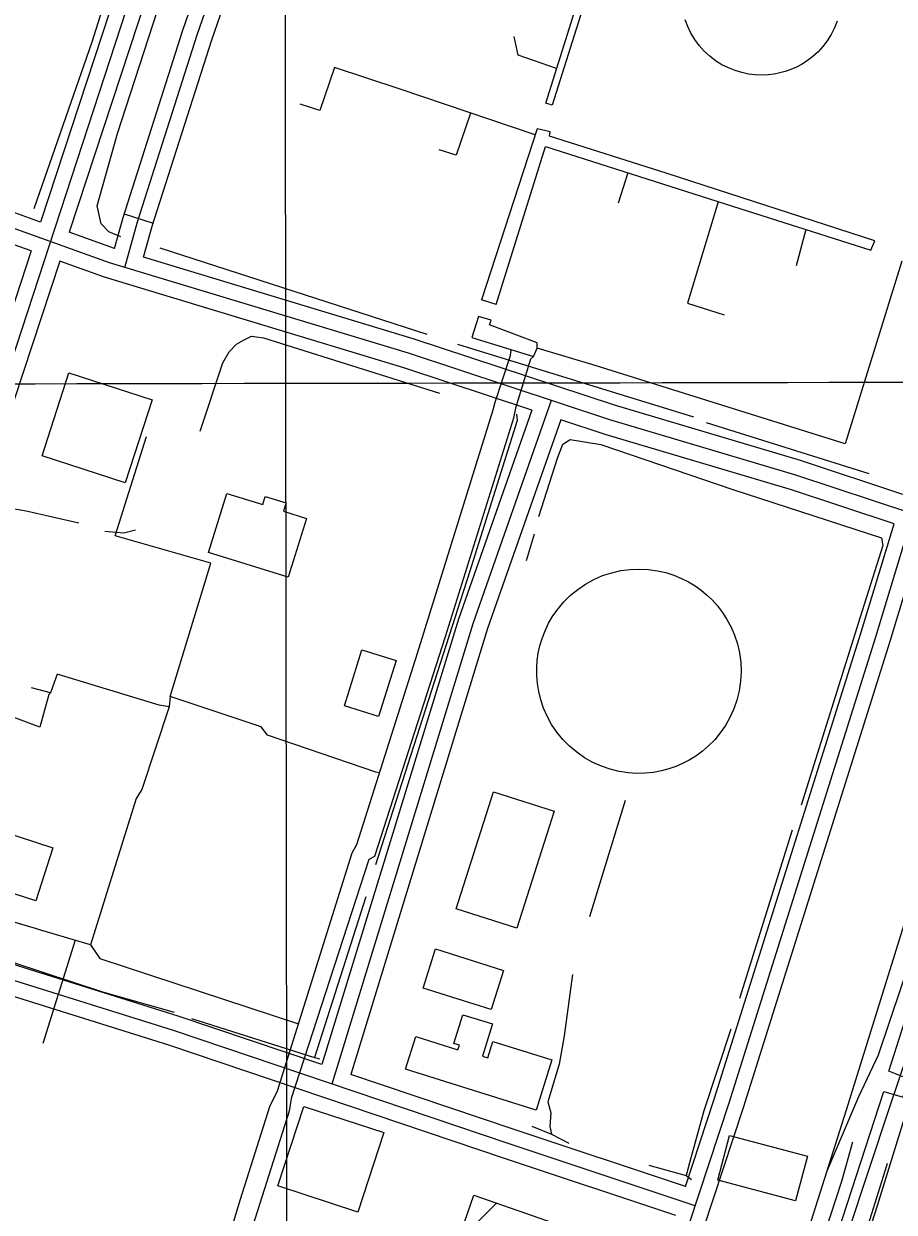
# Model space of a CAD drawing. Extents: x 3297772 to 3335630, y 634068 to 659439.
# Drawn here: x 3327928 to 3328785, y 641687 to 642856 of the extents above; entities that cross this region are included whole.
import ezdxf

# ---------------------------------------------------------------- set-up
doc = ezdxf.new("R2010")
doc.units = 0
for name, color, linetype in [('V-BLDG-OTLN', 7, 'Continuous'), ('V-DOMW-TANK', 7, 'Continuous'), ('V-GRID-MAJR', 7, 'Continuous'), ('V-RAIL-TRAK', 7, 'Continuous'), ('V-ROAD-CNTR', 7, 'Continuous'), ('V-TOPO-SHOR', 7, 'Continuous'), ('V-UTIL-LINE', 7, 'Continuous')]:
    doc.layers.add(name, color=color, linetype=linetype)

msp = doc.modelspace()

# ---------------------------------------------------------------- linework, layer by layer
at = {"layer": 'V-BLDG-OTLN'}
msp.add_line((3328355.149252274, 641657.546658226), (3328393.327175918, 641695.7245818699), dxfattribs=at)
for points in [[(3327946.417, 642430.625), (3327972.832, 642512.26), (3328054.65, 642485.7880000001), (3328028.237, 642404.152)], [(3328188.47, 642311.351), (3328110.044, 642335.678), (3328128.028, 642393.65), (3328163.3740000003, 642382.687), (3328165.875, 642390.748), (3328186.41, 642384.379), (3328183.86, 642376.156), (3328206.403, 642369.164)], [(3328243.749475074, 642184.7496038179), (3328260.9034407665, 642239.7724937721), (3328294.5203735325, 642229.291514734), (3328277.365407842, 642174.26862478)], [(3328353.596, 641985.22), (3328390.426, 642100.2930000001), (3328450.1950000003, 642081.162), (3328413.363, 641966.091)], [(3327940.132, 641993.121), (3327852.58, 642021.338), (3327869.398, 642073.523), (3327956.95, 642045.304)], [(3328333.293295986, 641945.7360818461), (3328400.2971619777, 641924.6481240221), (3328388.160186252, 641886.0782011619), (3328321.153320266, 641907.1661589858)], [(3328432.2290000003, 641787.319), (3328303.932, 641827.378), (3328313.96, 641859.4890000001), (3328355.35, 641846.566), (3328356.8000000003, 641851.207), (3328351.448, 641852.878), (3328360.24, 641881.04), (3328389.4020000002, 641871.935), (3328379.4960000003, 641840.211), (3328384.8370000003, 641838.546), (3328389.867, 641854.656), (3328447.622, 641836.6190000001)], [(3328203.836, 641790.799), (3328282.361, 641765.193), (3328256.859, 641686.996), (3328178.3370000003, 641712.602)], [(3328622.64071729, 641762.1644489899), (3328699.1535642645, 641741.9254894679), (3328687.5435874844, 641698.03457725), (3328611.03074051, 641718.273536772)], [(3328503.5249555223, 641487.7249978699), (3328198.854564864, 641594.0727851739), (3328220.50652156, 641656.1036611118), (3328340.0772824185, 641614.3677445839), (3328371.1742202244, 641703.4575664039), (3328556.2748500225, 641638.848695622)]]:
    msp.add_lwpolyline(points, close=True, dxfattribs=at)
at = {"layer": 'V-DOMW-TANK'}
msp.add_lwpolyline([(3328728.534, 642858.3150000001), (3328725.808, 642851.4720000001), (3328722.482, 642844.96), (3328718.616, 642838.853), (3328714.278, 642833.208), (3328709.545, 642828.076), (3328704.505, 642823.482), (3328699.233, 642819.446), (3328693.806, 642815.962), (3328688.301, 642813.027), (3328682.782, 642810.613), (3328677.305, 642808.688), (3328671.897, 642807.2170000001), (3328666.275, 642806.115), (3328660.364, 642805.407), (3328654.202, 642805.143), (3328647.827, 642805.376), (3328641.295, 642806.156), (3328634.6720000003, 642807.522), (3328628.0330000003, 642809.505), (3328621.4590000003, 642812.12), (3328615.042, 642815.372), (3328608.8740000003, 642819.2490000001), (3328603.035, 642823.72), (3328597.6180000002, 642828.738), (3328592.6920000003, 642834.2390000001), (3328588.322, 642840.149), (3328584.5470000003, 642846.383), (3328581.404, 642852.855), (3328578.899, 642859.4720000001)], dxfattribs=at)
msp.add_lwpolyline([(3328594.472, 642298.654), (3328600.026, 642294.074), (3328605.437, 642288.907), (3328610.627, 642283.136), (3328615.5130000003, 642276.761), (3328620.004, 642269.791), (3328624.012, 642262.261), (3328627.4450000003, 642254.208), (3328630.214, 642245.703), (3328632.245, 642236.821), (3328633.4760000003, 642227.662), (3328633.863, 642218.335), (3328633.372, 642208.958), (3328632.008, 642199.653), (3328629.788, 642190.546), (3328626.755, 642181.746), (3328622.968, 642173.359), (3328618.505, 642165.474), (3328613.457, 642158.1630000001), (3328607.919, 642151.478), (3328601.99, 642145.451), (3328595.77, 642140.098), (3328589.3540000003, 642135.416), (3328582.827, 642131.39), (3328576.267, 642127.992), (3328569.7120000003, 642125.176), (3328562.8200000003, 642122.7880000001), (3328555.4990000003, 642120.8420000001), (3328547.778, 642119.4130000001), (3328539.7, 642118.573), (3328531.33, 642118.395), (3328522.739, 642118.938), (3328514.018, 642120.255), (3328505.267, 642122.38), (3328496.6, 642125.3420000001), (3328488.134, 642129.131), (3328479.983, 642133.726), (3328472.262, 642139.086), (3328465.075, 642145.144), (3328458.5130000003, 642151.816), (3328452.65, 642159.003), (3328447.534, 642166.601), (3328443.201, 642174.492), (3328439.6580000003, 642182.569), (3328436.895, 642190.7220000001), (3328434.886, 642198.851), (3328433.591, 642206.867), (3328432.9590000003, 642214.694), (3328432.932, 642222.27), (3328433.44, 642229.544), (3328434.449, 642236.608), (3328436.02, 642243.827), (3328438.208, 642251.175), (3328441.054, 642258.593), (3328444.603, 642265.99), (3328448.88, 642273.285), (3328453.889, 642280.373), (3328459.634, 642287.152), (3328466.083, 642293.515), (3328473.1920000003, 642299.356), (3328480.896, 642304.579), (3328489.111, 642309.0970000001), (3328497.739, 642312.836), (3328506.664, 642315.753), (3328515.769, 642317.813), (3328524.932, 642319.011), (3328534.038, 642319.363), (3328542.973, 642318.904), (3328551.6380000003, 642317.6900000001), (3328559.955, 642315.783), (3328567.852, 642313.262), (3328575.282, 642310.207), (3328582.207, 642306.698), (3328588.6040000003, 642302.821)], close=True, dxfattribs=at)
at = {"layer": 'V-GRID-MAJR'}
for points in [[(3328190.1210000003, 639473.317), (3328186.156, 642502.066), (3328178.222, 648563.407), (3328170.287, 654624.772), (3328166.3170000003, 657657.375)], [(3301879.038, 642477.1950000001), (3307140.4620000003, 642480.638), (3312401.887, 642484.8470000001), (3317663.311, 642489.822), (3322924.734, 642495.561), (3328186.156, 642502.066), (3333447.577, 642509.336), (3333447.578, 642509.336)]]:
    msp.add_spline(points, degree=3, dxfattribs=at)
at = {"layer": 'V-RAIL-TRAK'}
for points in [[(3328013.35644566, 639473.1368663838), (3328017.034, 639484.644), (3328098.373, 639730.3250000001), (3328174.2060000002, 639968.282), (3328250.791, 640203.122), (3328329.1, 640458.153), (3328338.7260000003, 640493.823), (3328367.044, 640626.482), (3328397.411, 640725.706), (3328441.3370000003, 640866.006), (3328476.431, 640972.961), (3328508.386, 641076.057), (3328541.863, 641175.254), (3328610.491, 641388.4), (3328668.757, 641570.547), (3328737.42, 641787.579), (3328794.134, 641969.7390000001), (3328820.137, 642104.7490000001), (3328859.0670000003, 642297.939), (3328881.8540000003, 642419.764), (3328892.3680000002, 642468.638), (3328931.546, 642598.8740000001), (3328982.6750000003, 642763.984), (3329028.9760000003, 642909.703)], [(3328718.392, 641727.434), (3328749.542, 641800.455), (3328768.972, 641841.5160000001), (3328813.6, 641973.97)], [(3328476.431, 640972.961), (3328501.27, 641021.609), (3328532.444, 641097.684), (3328595.174, 641294.876), (3328668.053, 641518.698), (3328733.085, 641717.395), (3328743.6380000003, 641755.934)]]:
    msp.add_lwpolyline(points, dxfattribs=at)
at = {"layer": 'V-ROAD-CNTR'}
msp.add_line((3328027.1259083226, 642668.64263603), (3328055.705851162, 642659.5196542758), dxfattribs=at)
for points in [[(3328694.3575738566, 644857.127259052), (3328690.85058087, 644798.399376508), (3328687.7935869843, 644757.5674581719), (3328662.98063661, 644694.9975833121), (3328605.6857511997, 644578.8578155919), (3328558.751845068, 644483.14400702), (3328516.7649290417, 644383.776205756), (3328495.783971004, 644316.9853393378), (3328466.843028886, 644237.7254978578), (3328402.397157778, 644044.162884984), (3328341.4072797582, 643836.6493000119), (3328242.96147665, 643536.844899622), (3328145.420671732, 643235.81650168), (3328034.81189295, 642886.6162000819), (3327904.430153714, 642489.1939949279), (3327791.02738052, 642124.542724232), (3327685.7855910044, 641806.1283610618), (3327495.890970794, 641213.1665469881), (3327347.611267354, 640740.143493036)], [(3328679.3846038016, 644858.021257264), (3328675.883610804, 644799.4063744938), (3328673.006616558, 644760.9694513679), (3328649.26066405, 644701.090571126), (3328592.22577812, 644585.4778023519), (3328545.0988723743, 644489.3699945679), (3328502.6689572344, 644388.9551953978), (3328481.57599942, 644321.8083296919), (3328452.679057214, 644242.668487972), (3328388.08118641, 644048.6488760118), (3328327.082308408, 643841.1052911), (3328228.700505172, 643541.4968903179), (3328131.135700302, 643240.3934925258), (3328020.534921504, 642891.219190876), (3327944.8920727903, 642660.6486520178)], [(3328709.33054391, 644856.23326084), (3328705.817550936, 644797.392378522), (3328702.58055741, 644754.1654649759), (3328676.70060917, 644688.9045954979), (3328619.1457242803, 644572.2378288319), (3328572.4048177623, 644476.9180194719), (3328530.8609008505, 644378.5972161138), (3328509.991942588, 644312.162348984), (3328481.007000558, 644232.7825077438), (3328416.713129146, 644039.6768939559), (3328355.732251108, 643832.193308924), (3328257.222448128, 643532.192908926), (3328159.7056431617, 643231.239510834), (3328049.0888643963, 642882.0132092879), (3327973.1580162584, 642650.5666721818)], [(3328017.54692748, 642634.7337038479), (3328025.994910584, 642665.0956431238), (3328084.8387928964, 642849.446274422), (3328181.279600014, 643127.6657179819), (3328247.4104677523, 643345.833281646), (3328302.698357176, 643514.0979451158), (3328317.8533268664, 643569.272834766), (3328333.732295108, 643616.386740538), (3328348.123266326, 643678.8886155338), (3328392.342177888, 643816.558340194), (3328436.162090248, 643960.453052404), (3328477.8080069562, 644066.1798409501), (3328512.9909365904, 644176.0576211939), (3328536.643889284, 644247.598478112), (3328558.81084495, 644280.2524128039), (3328596.599769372, 644300.47437236), (3328667.744627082, 644312.923347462), (3328729.2485040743, 644317.1833389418), (3328746.7394690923, 644324.3583245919), (3328754.5324535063, 644343.301286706), (3328772.124418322, 644421.1571309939), (3328816.787328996, 644572.842827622), (3328852.19025819, 644672.0276292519)], [(3328027.8899067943, 642615.94774142), (3328040.369881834, 642660.803651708), (3328099.07176443, 642844.7082838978), (3328195.5485714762, 643123.0317272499), (3328261.715439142, 643341.31629068), (3328317.064328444, 643509.7679537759), (3328332.204298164, 643564.8878435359), (3328348.1832662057, 643612.298748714), (3328362.598237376, 643674.904623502), (3328406.658149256, 643812.0793491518), (3328450.3370618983, 643955.5120622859), (3328491.943978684, 644061.138851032), (3328527.254908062, 644171.415630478), (3328550.2288621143, 644240.9044914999), (3328569.1458242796, 644268.770435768), (3328601.55575946, 644286.1134010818), (3328669.56062345, 644298.013377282), (3328732.70049717, 644302.386368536), (3328758.2284461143, 644312.858347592), (3328768.8854248, 644338.7632957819), (3328786.6493892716, 644417.3821385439), (3328831.0573004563, 644568.1998369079), (3328866.668229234, 644667.9686373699)], [(3328046.272870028, 642626.0587211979), (3328054.744853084, 642656.5116602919), (3328113.3047359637, 642839.9702933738), (3328209.8175429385, 643118.397736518), (3328276.020410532, 643336.7992997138), (3328331.4302997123, 643505.437962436), (3328346.555269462, 643560.5028523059), (3328352.9322567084, 643579.4258144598)], [(3328802.8983567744, 642373.5222262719), (3328687.877586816, 642411.7121498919), (3328504.786952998, 642466.0600411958), (3328306.744349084, 642531.5909101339), (3328012.598937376, 642620.573732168), (3327900.16216225, 642660.6766519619), (3327636.76268905, 642749.883473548), (3327316.485329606, 642849.9682733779), (3327060.41384175, 642930.84211163), (3326904.18415421, 642981.47201037), (3326645.77967102, 643060.3158526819), (3326390.9391807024, 643140.9756913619), (3326228.284506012, 643195.5755821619)], [(3328202.925556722, 641363.021247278), (3328282.958396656, 641337.906297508), (3328427.195108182, 641291.743389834), (3328454.58105341, 641288.983395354), (3328477.9480066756, 641303.642366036), (3328498.6239653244, 641372.1552290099), (3328636.3226899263, 641789.78439375), (3328780.6264013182, 642248.305476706), (3328864.242234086, 642524.2309248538), (3329042.6068773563, 643072.598828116), (3329080.1018023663, 643163.8686455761)], [(3327611.1477402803, 641573.0638271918), (3327897.841166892, 641474.483024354), (3328287.4903875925, 641352.2052689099), (3328430.2671020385, 641306.509360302), (3328450.967060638, 641304.4233644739), (3328465.213032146, 641313.3603465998), (3328484.3189939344, 641376.6712199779), (3328622.044718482, 641794.3843845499), (3328766.294429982, 642252.7324678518), (3328849.931262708, 642528.725915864), (3329028.5169055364, 643077.7758177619)], [(3327944.8940727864, 642660.64765202), (3327905.0881523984, 642674.8456236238), (3327641.406679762, 642764.1474450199), (3327320.981320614, 642864.2782447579), (3327064.984832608, 642945.129083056), (3327000.817960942, 642965.9230414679)], [(3327935.5390914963, 642632.133709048), (3327895.236172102, 642646.5076803), (3327632.118698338, 642735.619502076), (3327311.989338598, 642835.6583019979), (3327055.8428508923, 642916.5551402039), (3326976.4770096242, 642942.2760887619)], [(3328017.54692748, 642634.7337038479), (3327973.159016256, 642650.5666721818)], [(3327935.5380914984, 642632.1347090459), (3327890.1411822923, 642493.7589857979), (3327801.846358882, 642209.842553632)], [(3327963.804034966, 642622.053729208), (3327918.7191251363, 642484.6290040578), (3327805.311351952, 642119.961733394), (3327759.130444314, 641980.2390128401)], [(3328428.0011065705, 642475.6680219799), (3328302.21635814, 642517.289938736), (3328007.904946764, 642606.32276067), (3327963.804034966, 642622.0517292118)], [(3328793.009376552, 642392.6111880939), (3328692.376577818, 642426.0241212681), (3328509.2779440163, 642480.374012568), (3328311.272340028, 642545.8918815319), (3328046.272870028, 642626.0587211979)], [(3328447.20606816, 642485.1130030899), (3328370.177222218, 642265.389442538), (3328231.3824998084, 641812.8193476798)], [(3328428.000106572, 642475.6690219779), (3328355.923250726, 642270.071433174), (3328221.564519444, 641831.9663093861)], [(3328456.4860496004, 642466.2430408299), (3328384.4311937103, 642260.707451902), (3328249.9994625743, 641822.365328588)], [(3328784.306393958, 642363.8902455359), (3328683.3785958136, 642397.4001785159), (3328500.29596198, 642451.746069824), (3328456.4860496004, 642466.2430408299)], [(3328579.0728044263, 641711.9565494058), (3328607.766747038, 641798.9843753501), (3328751.962458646, 642257.159458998), (3328784.306393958, 642363.8902455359)], [(3328221.5655194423, 641831.9653093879), (3328080.2068021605, 641879.6942139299), (3327759.131444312, 641980.2390128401)], [(3328588.6057853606, 641692.9665873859), (3328405.878150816, 641753.9014655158), (3328075.5658114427, 641865.42924246), (3327740.106482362, 641970.478032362)], [(3328569.6798232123, 641683.4656063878), (3328401.1061603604, 641739.6804939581), (3328070.924820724, 641851.16427099), (3327749.7154631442, 641951.7510698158)], [(3328579.073804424, 641711.9575494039), (3328410.650141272, 641768.122437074), (3328249.9994625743, 641822.3643285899)], [(3328747.8301591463, 641639.7477069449), (3328750.862676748, 641648.967596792), (3328777.2210971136, 641732.7380139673), (3328777.9717046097, 641735.0960404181)]]:
    msp.add_lwpolyline(points, dxfattribs=at)
at = {"layer": 'V-TOPO-SHOR'}
for p, q in [((3328325.279, 642549.859), (3328062.4020000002, 642635.025)), ((3328587.415, 642468.576), (3328355.436, 642540.303)), ((3328759.8340000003, 642412.856), (3328599.772, 642463.047)), ((3328422.86, 642327.809), (3328430.833, 642354.103)), ((3328519.9080000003, 642091.589), (3328484.832, 641977.14)), ((3328684.224, 642062.48), (3328632.438, 641897.004)), ((3328264.818, 641996.824), (3328214.179, 641839.113)), ((3328428.058, 641771.394), (3328447.372, 641763.479)), ((3328543.254, 641733.211), (3328579.806, 641723.008))]:
    msp.add_line(p, q, dxfattribs=at)
for points in [[(3328023.731, 642646.206), (3328012.144, 642650.955), (3328004.4560000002, 642658.772), (3328000.728, 642676.635), (3328020.71, 642747.792), (3328116.221, 643042.3690000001), (3328227.64, 643384.88), (3328281.792, 643554.985), (3328284.958, 643562.712), (3328291.198, 643567.312)], [(3329092.2060000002, 643400.554), (3329088.245, 643390.508), (3329101.377, 643384.97), (3329101.338, 643380.319), (3329263.717, 643329.334), (3329269.892, 643326.182), (3329269.847, 643320.755), (3329264.211, 643295.995), (3329199.703, 643092.639), (3329131.2430000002, 642880.013), (3329050.023, 642625.631), (3328963.991, 642351.908), (3328887.594, 642117.6410000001), (3328806.4220000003, 641868.686), (3328779.392, 641789.06), (3328738.838, 641666.4400000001), (3328714.9560000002, 641594.232), (3328669.478, 641441.109), (3328622.4560000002, 641288.777), (3328627.048, 641281.76), (3328636.358, 641282.457)], [(3329092.2060000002, 643400.554), (3329196.58, 643366.338), (3329267.711, 643343.257), (3329272.3680000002, 643343.9940000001), (3329277.052, 643347.83), (3329278.662, 643354.7930000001), (3329281.099, 643367.953), (3329281.15, 643374.155), (3329287.4050000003, 643380.305), (3329299.822, 643381.751), (3329304.44, 643377.835), (3329302.7970000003, 643366.995), (3329296.309, 643332.939), (3329260.531, 643227.027), (3329194.4930000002, 643026.009), (3329110.806, 642754.5920000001), (3329023.2090000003, 642479.33), (3328922.181, 642173.947), (3328833.881, 641907.2170000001), (3328767.731, 641693.023), (3328684.136, 641432.458), (3328636.358, 641282.457)], [(3327938.577, 642674.015), (3327995.776, 642837.892), (3328021.268, 642919.081)], [(3328101.983, 642454.838), (3328124.257, 642522.101), (3328130.551, 642532.902), (3328137.594, 642540.594), (3328144.602, 642544.414), (3328152.389, 642548.223), (3328164.003, 642546.574), (3328337.2120000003, 642492.399)], [(3328413.015, 642471.603), (3328413.738, 642465.3960000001), (3328366.741, 642316.16), (3328274.3880000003, 642028.531)], [(3328434.853, 642371.1240000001), (3328453.164, 642428.341), (3328458.708, 642442.251), (3328465.724, 642446.845), (3328495.92, 642441.938), (3328625.794, 642397.429), (3328771.9250000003, 642350.149), (3328773.41, 642342.383), (3328751.109, 642272.02), (3328692.96, 642087.216)], [(3327982.603, 642364.36), (3327930.7600000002, 642376.425), (3327912.181, 642379.683), (3327906.723, 642375.851), (3327897.2490000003, 642355.775), (3327877.34, 642293.143)], [(3328038.3680000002, 642357.687), (3328026.713, 642354.685), (3328008.119, 642356.3910000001)], [(3327889.116, 641941.839), (3328005.862, 641903.644), (3328076.2460000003, 641883.67)], [(3328468.078, 641920.685), (3328459.816, 641860.283), (3328454.929, 641832.414), (3328443.764, 641795.294), (3328446.772, 641784.415), (3328445.8880000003, 641771.243), (3328447.372, 641763.479), (3328464.356, 641754.807)], [(3328093.2490000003, 641877.3250000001), (3328214.179, 641839.113), (3328219.287, 641837.4990000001)], [(3328623.656, 641866.843), (3328597.395, 641786.435), (3328583.011, 641735.386), (3328579.806, 641723.008), (3328585.201, 641719.086)]]:
    msp.add_lwpolyline(points, dxfattribs=at)
at = {"layer": 'V-UTIL-LINE'}
for p, q in [((3328448.022, 642775.66), (3328441.691, 642777.525)), ((3328392.8850000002, 642579.408), (3328441.511, 642735.056)), ((3328522.335, 642709.116), (3328512.8880000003, 642679.305)), ((3328697.404, 642653.331), (3328687.906, 642617.388)), ((3328392.8850000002, 642579.408), (3328378.42, 642584.061)), ((3327979.066, 641954.219), (3327947.077, 641852.595))]:
    msp.add_line(p, q, dxfattribs=at)
for points in [[(3328441.691, 642777.525), (3328536.698, 643079.505), (3328543.018, 643076.732), (3328448.022, 642775.66)], [(3328199.7120000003, 640845.047), (3328218.717, 640841.26), (3328225.056, 640840.3), (3328442.048, 640772.3), (3328443.876, 640774.098), (3328573.273, 641177.316), (3328591.357, 641171.725), (3328596.043, 641189.8150000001), (3328579.7800000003, 641196.297), (3328688.756, 641542.579), (3328774.3680000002, 641805.655), (3328793.357, 641800.058), (3328797.136, 641818.156), (3328779.068, 641825.56), (3328876.824, 642131.142), (3328972.744, 642434.018), (3328993.537, 642427.498), (3329000.052, 642447.388), (3328980.162, 642453.9), (3329108.661, 642858.034)], [(3328452.431, 642811.657), (3328414.6, 642824.621), (3328410.541, 642843.049)], [(3328431.398, 642746.326), (3328298.417, 642791.13), (3328233.838, 642812.751), (3328219.686, 642770.335), (3328200.1950000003, 642776.628)], [(3328367.889, 642767.726), (3328353.7460000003, 642726.456), (3328336.928, 642731.58)], [(3328445.988, 642749.388), (3328433.319, 642752.212), (3328378.42, 642584.061)], [(3328441.511, 642735.056), (3328618.075, 642678.39), (3328761.398, 642633.115), (3328765.308, 642642.277), (3328561.231, 642708.375), (3328445.427, 642744.987), (3328445.988, 642749.388)], [(3328611.2060000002, 642680.593), (3328581.244, 642580.829), (3328617.17, 642569.414)], [(3328792.114, 642622.283), (3328736.21, 642442.356), (3328490.286, 642519.666), (3328433.319, 642536.461)], [(3328433.319, 642536.461), (3328433.364, 642541.9010000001), (3328386.373, 642559.52), (3328388.224, 642564.036), (3328375.563, 642567.769), (3328369.043, 642546.974), (3328429.6240000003, 642528.333), (3328433.319, 642536.461)], [(3327858.449, 641550.468), (3327868.419, 641550.384), (3327838.6210000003, 641456.358), (3327851.273, 641451.72), (3327850.305, 641444.476), (3328032.0300000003, 641386.743), (3328041.985, 641384.844), (3328091.219, 641525.8470000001), (3328092.223, 641537.623), (3328141.631, 641699.477), (3328170.501, 641790.791), (3328177.882, 641806.14), (3328251.467, 642040.311), (3328256.069, 642048.429), (3328315.668, 642236.485), (3328390.204, 642476.086), (3328392.078, 642483.322), (3328406.969, 642529.429), (3328407.879, 642535.024)], [(3328429.6240000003, 642528.333), (3328426.882, 642525.638), (3328411.975, 642477.7170000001), (3328410.078, 642467.761), (3328342.998, 642252.574), (3328273.1920000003, 642036.502), (3328267.73, 642033.829), (3328191.417, 641798.7760000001), (3328189.498, 641786.101), (3328133.631, 641610.706), (3328109.461, 641539.292), (3328100.197, 641515.802), (3328039.693, 641327.754), (3328035.159, 641327.791), (3327965.224, 641096.312), (3327963.344, 641088.167), (3327985.036, 641080.735), (3327976.711, 641060.861), (3327958.627, 641066.452), (3327955.846, 641059.223), (3327919.541, 640946.214)], [(3328278.359, 642118.768), (3328274.742, 642119.706), (3328168.076, 642155.957), (3328161.801, 642164.1680000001), (3328072.306, 642193.929), (3328112.389, 642325.0380000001), (3328018.339, 642352.1190000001), (3328049.075, 642449.763)], [(3328071.247, 642183.757), (3328061.6380000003, 642185.535), (3327961.132, 642215.816), (3327954.753, 642197.757), (3327936.112, 642202.441)], [(3327954.753, 642197.757), (3327953.04, 642196.072), (3327944.279, 642163.879), (3327887.846, 642184.734)], [(3328072.306, 642193.929), (3328071.3170000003, 642183.966), (3328044.342, 642102.607), (3328038.827, 642093.588), (3327994.105, 641949.826), (3327946.178, 641963.826), (3327939.847, 641965.694), (3327787.929, 642010.486), (3327785.223, 642012.321), (3327729.169, 642030.0160000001), (3327719.2060000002, 642031.007), (3327630.626, 642061.665)], [(3327994.105, 641949.826), (3328003.046, 641936.166), (3328198.596, 641872.057)]]:
    msp.add_lwpolyline(points, dxfattribs=at)

doc.saveas('drawing.dxf')
